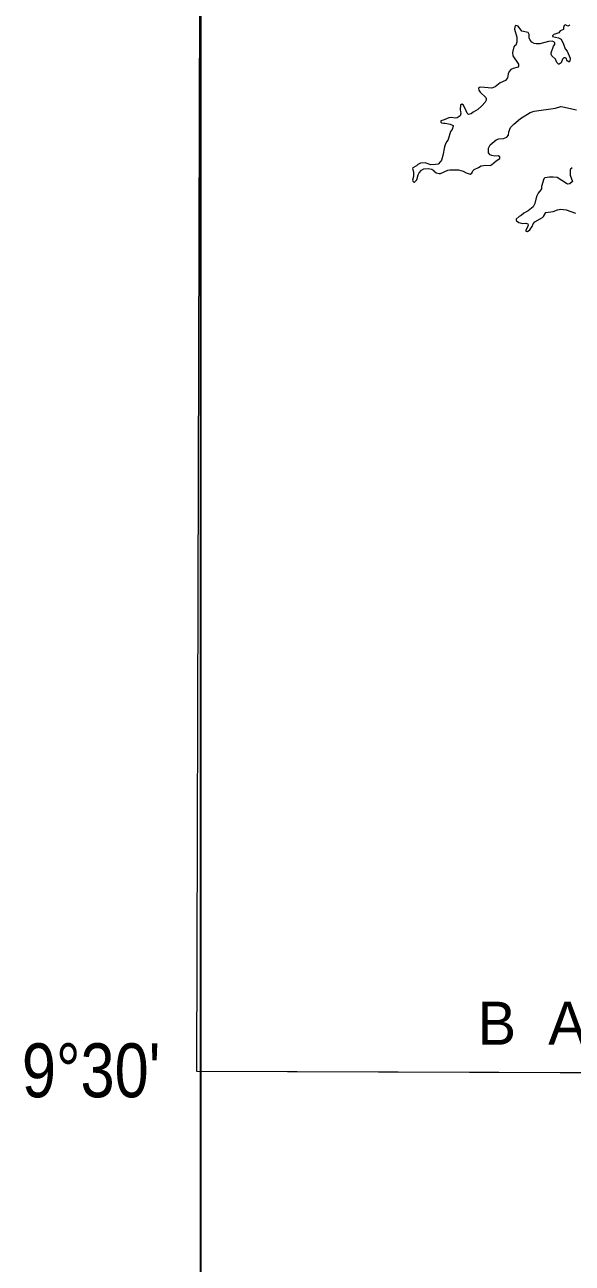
# Model space of a CAD drawing. Extents: x 553962 to 842807, y 8883888 to 9032388.
# Drawn here: x 573062 to 578137, y 8908228 to 8919710 of the extents above; entities that cross this region are included whole.
import ezdxf
from ezdxf.enums import TextEntityAlignment as Align

# ---------------------------------------------------------------- set-up
doc = ezdxf.new("R2010")
doc.units = 0
doc.header["$LTSCALE"] = 200
doc.layers.add('6', color=7, linetype='Continuous', lineweight=13)

msp = doc.modelspace()

# ---------------------------------------------------------------- linework, layer by layer
at = {"layer": '6'}
msp.add_line((574653.9, 8910009.3), (626625.7, 8909822.1), dxfattribs=at)
at = {"layer": '6', "lineweight": 35}
msp.add_lwpolyline([(574695.3, 8924769.6), (626625.7, 8924769.6), (626625.7, 8896026.7), (574695.3, 8896026.7)], close=True, dxfattribs=at)
at = {"layer": '6'}
msp.add_lwpolyline([(585645.8, 8921027.3), (574684.9, 8921064.7), (574653.9, 8910009.3), (585614.8, 8909969.8)], close=True, dxfattribs=at)
for points in [[(578059.4, 8919402.5), (578047.2, 8919389.9), (578035.1, 8919357.9), (578015.1, 8919345.4), (578009.1, 8919345), (577995.3, 8919360.1), (577983.2, 8919391.6), (577947.3, 8919421.1), (577940.8, 8919437), (577941.7, 8919450.1), (577964.6, 8919511.3), (577974.1, 8919527), (577974.1, 8919542.5), (577967.6, 8919552.5), (577950.3, 8919557.2), (577915.8, 8919556.4), (577837.9, 8919534.3), (577803.3, 8919533), (577783, 8919535.6), (577761, 8919549), (577746.2, 8919565.9), (577737.6, 8919589.2), (577737.2, 8919620.3), (577727.2, 8919638.5), (577669.7, 8919650.6), (577634.3, 8919696.4), (577627.6, 8919701.2), (577611.4, 8919702.1), (577605.7, 8919692.1), (577601, 8919670.5), (577622.6, 8919594.9), (577623, 8919548.5), (577612.6, 8919521.8), (577603.6, 8919517.9), (577596.2, 8919505.3), (577583.3, 8919453.5), (577586.7, 8919422.3), (577638.6, 8919344.6), (577639.9, 8919326.4), (577634.3, 8919316.9), (577588.7, 8919306), (577566.8, 8919294.8), (577550.9, 8919276.7), (577542.2, 8919255.5), (577537.4, 8919219.6), (577517.1, 8919192.8), (577470.4, 8919172.4), (577423.2, 8919134.8), (577392.6, 8919123.6), (577288.8, 8919130.9), (577276.3, 8919128.8), (577268.1, 8919121), (577270.2, 8919104.2), (577283.6, 8919086), (577334.7, 8919037.1), (577339.4, 8919028), (577339, 8919010.8), (577330.4, 8918993.5), (577300, 8918957.1), (577261.1, 8918926), (577219.7, 8918900.1), (577201.5, 8918883.6), (577173.9, 8918878.9), (577161.7, 8918889.3), (577154.3, 8918912.2), (577128, 8918964), (577114.6, 8918975.2), (577102, 8918963.5), (577098.6, 8918924.1), (577103.8, 8918886.2), (577096.9, 8918865.5), (577070.2, 8918846), (577054.5, 8918844.7), (577013.1, 8918850.3), (576992.4, 8918847.3), (576950.7, 8918828.7), (576919.3, 8918818.6), (576917.4, 8918807.5), (576923.7, 8918801.2), (576943.2, 8918799.2)], [(578115.5, 8919710.3), (578109.1, 8919703.5), (578094.8, 8919698.2), (578074.9, 8919708.1), (578062.4, 8919703.4), (578055.4, 8919685.3), (578056.7, 8919667.6), (578025.2, 8919652.4), (578011.3, 8919635.5), (577967.7, 8919620.4), (577952.8, 8919608.2), (577955.3, 8919601.4), (578009.3, 8919589.4), (578033, 8919575.4), (578055.4, 8919531.3), (578072.3, 8919488.3), (578089.2, 8919466.1), (578118.9, 8919399.9), (578113.8, 8919373.9), (578107.7, 8919365.7), (578100.9, 8919365.7), (578086.1, 8919377.8), (578082.6, 8919397.3), (578072.2, 8919403.3), (578059.4, 8919402.5), (578059.4, 8919402.5)], [(577359.3, 8918565.4), (577375.7, 8918596.1), (577432.8, 8918643.2), (577457.4, 8918651.9), (577500.7, 8918655.8), (577530.1, 8918668.4), (577544.6, 8918685.7), (577549.6, 8918717.7), (577565.3, 8918759.2), (577595.3, 8918789.2), (577657.2, 8918841.2), (577748.5, 8918896.2), (577783.4, 8918909.1), (577980.6, 8918936.4), (578032.5, 8918951.5), (578049.8, 8918950.2), (578175.2, 8918923)], [(576943.2, 8918799.2), (576959.4, 8918797.6), (577006, 8918788.1), (577033.3, 8918776.8), (577034.2, 8918768.7), (577022.6, 8918740.6), (577007, 8918721.9), (576987.5, 8918647.6), (576973.2, 8918629), (576962, 8918607), (576952.5, 8918578.3), (576936.2, 8918497.4), (576923.5, 8918455.2), (576916.6, 8918442.6), (576893.7, 8918416.7), (576869.5, 8918413.2), (576826.3, 8918412.8), (576773.5, 8918429.2), (576731.3, 8918425.5), (576706.8, 8918414.9), (576692.2, 8918402.8), (576658.1, 8918382.5), (576657.2, 8918376.5), (576657.2, 8918376.5), (576665.4, 8918346.7), (576665.4, 8918303.4), (576657.6, 8918268.8), (576660.2, 8918260.6), (576669.7, 8918252), (576674.8, 8918251.5), (576696.5, 8918271.9), (576707.8, 8918319.8), (576717.3, 8918337.2), (576738.9, 8918360.9), (576760.9, 8918373.4), (576801.8, 8918378.5), (576835.7, 8918371.3), (576854.4, 8918359.7), (576853.1, 8918356.1), (576875.8, 8918338.5), (576902.3, 8918330.7), (576914.3, 8918332.1), (576982.4, 8918362.6), (577001.8, 8918365.7), (577082.1, 8918365.2), (577124.5, 8918353.1), (577153.5, 8918337.2), (577191.5, 8918325.9), (577205.8, 8918335.4), (577215.4, 8918355.3), (577227.4, 8918369.6), (577267.3, 8918386.5), (577293.2, 8918403.3), (577336.2, 8918409.8), (577376.2, 8918406.3), (577389.6, 8918412.8), (577431.4, 8918449.4), (577465.7, 8918470.4), (577467, 8918486.4), (577449.7, 8918495.8), (577418.6, 8918492.4), (577390.5, 8918498.4), (577377.3, 8918505.5), (577361.1, 8918524.3), (577359.3, 8918565.4)], [(578137.1, 8918382.5), (578119.8, 8918370), (578116.4, 8918363.4), (578116.4, 8918315.5), (578139.3, 8918256.1), (578115.6, 8918233.9), (578097.5, 8918232.5), (578083.5, 8918238.1), (577996.1, 8918294.3), (577959.8, 8918297.8), (577925.3, 8918296.9), (577883.7, 8918289.5), (577875.1, 8918280.9), (577851.8, 8918211.1), (577850.5, 8918190.1), (577850.5, 8918190.1), (577846.6, 8918179.8), (577822.4, 8918148.2), (577810.3, 8918125.3), (577799.4, 8918094.1), (577789.9, 8918052.6), (577776.1, 8918021.5), (577728.5, 8917983.9), (577687.5, 8917964.5), (577662, 8917943.3), (577644.1, 8917933.6), (577618.3, 8917907.7), (577616.6, 8917899.6), (577620.9, 8917891.4), (577640.8, 8917876.2), (577678.8, 8917868.5), (577706.5, 8917869.8), (577723.8, 8917863.2), (577727.2, 8917851.6), (577719.5, 8917826.9), (577707.3, 8917804.8), (577707.5, 8917796.7), (577721.8, 8917793.9), (577742.6, 8917808.8), (577764.9, 8917840.7), (577774.6, 8917863.4), (577791.6, 8917884.4), (577859.9, 8917922), (577870.4, 8917933.4), (577892, 8917968.3), (577961.5, 8917980), (578000.5, 8917995.1), (578031.6, 8918000.3), (578081.7, 8917995.2), (578168.4, 8917964)]]:
    msp.add_lwpolyline(points, dxfattribs=at)

# ---------------------------------------------------------------- texts
msp.add_text('B  A  H  I  A', height=400, dxfattribs=at).set_placement((577259.8, 8910252.7))
at = {"layer": '6', "width": 0.85}
msp.add_text("9°30'", height=500, dxfattribs=at).set_placement((573677.4, 8909766.4), align=Align.CENTER)

doc.saveas('drawing.dxf')
